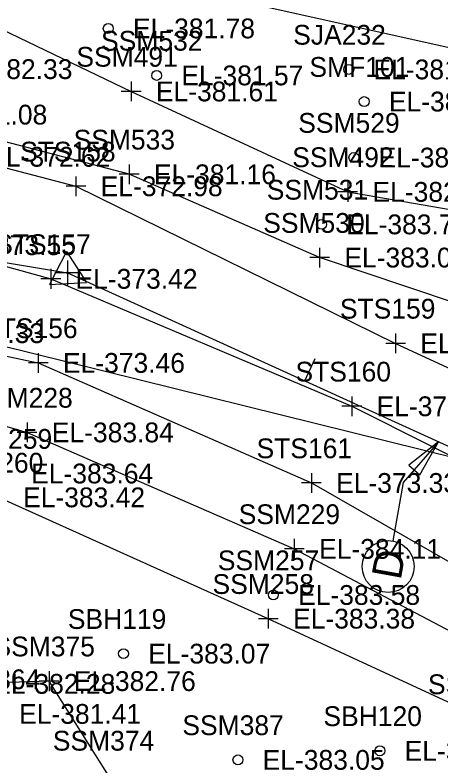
# Model space of a CAD drawing. Extents: x 1189978 to 1314812, y 571533 to 629339.
# Drawn here: x 1217672.6 to 1217758.6, y 621600.5 to 621752.1 of the extents above; entities that cross this region are included whole.
import ezdxf

# ---------------------------------------------------------------- set-up
doc = ezdxf.new("R2010")
doc.units = 0
for name, color, linetype in [('SURVEY - DRAINAGE - Bridge Hydraulic Data - Points - Elevations', 7, 'Continuous'), ('SURVEY - DRAINAGE - Bridge Hydraulic Data - Points - Numbers', 7, 'Continuous'), ('SURVEY - DRAINAGE - Bridge Hydraulic Data with Text', 7, 'Continuous'), ('SURVEY - DRAINAGE - Natural Features', 7, 'Continuous'), ('SURVEY - DRAINAGE - Natural Features - Points - Elevations', 7, 'Continuous'), ('SURVEY - DRAINAGE - Natural Features - Points - Locators', 7, 'Continuous'), ('SURVEY - DRAINAGE - Natural Features - Points - Numbers', 7, 'Continuous'), ('SURVEY - DTM - Breaklines', 7, 'Continuous'), ('SURVEY - DTM - Breaklines - Points - Elevations', 7, 'Continuous'), ('SURVEY - DTM - Breaklines - Points - Locators', 7, 'Continuous'), ('SURVEY - DTM - Breaklines - Points - Numbers', 7, 'Continuous'), ('SURVEY - DTM - Spot Points - Elevations', 7, 'Continuous'), ('SURVEY - DTM - Spot Points - Locators', 7, 'Continuous'), ('SURVEY - DTM - Spot Points - Point Numbers', 7, 'Continuous'), ('SURVEY - PROPERTY - Property Lines', 7, 'Continuous'), ('SURVEY - UTILITIES - Electric (Overhead) with Text', 7, 'Continuous'), ('SURVEY - VEGETATION - Features - Points - Elevations', 7, 'Continuous'), ('SURVEY - VEGETATION - Features - Points - Locators', 7, 'Continuous'), ('SURVEY - VEGETATION - Features - Points - Numbers', 7, 'Continuous'), ('SURVEY - VEGETATION - Features with Text', 7, 'Continuous')]:
    doc.layers.add(name, color=color, linetype=linetype)

msp = doc.modelspace()

# ---------------------------------------------------------------- linework, layer by layer
at = {"layer": 'SURVEY - DRAINAGE - Bridge Hydraulic Data with Text'}
for p, q in [((1217239.61, 621772.71), (1217683.24, 621699.96)), ((1217695.75, 621721.86), (1217695.75, 621717.86)), ((1217684.98, 621719.44), (1217684.98, 621715.44)), ((1217697.75, 621719.86), (1217693.75, 621719.86)), ((1217686.98, 621717.44), (1217682.98, 621717.44)), ((1217683.05, 621704.28), (1217679.62, 621697.62)), ((1217683.05, 621704.28), (1217687.11, 621697.97)), ((1217734.28, 621705.03), (1217734.28, 621701.03)), ((1217736.28, 621703.03), (1217732.28, 621703.03)), ((1217683.24, 621699.96), (1217833.45, 621631.61)), ((1217679.62, 621697.62), (1217687.11, 621697.97)), ((1217679.62, 621697.62), (1217679.62, 621697.62)), ((1217749.64, 621687.69), (1217749.64, 621683.69)), ((1217751.64, 621685.69), (1217747.64, 621685.69)), ((1217677.35, 621683.74), (1217677.35, 621679.74)), ((1217731.31, 621678.09), (1217733.38, 621682.64)), ((1217679.35, 621681.74), (1217675.35, 621681.74)), ((1217675.1, 621669.69), (1217675.1, 621665.69)), ((1217677.1, 621667.69), (1217673.1, 621667.69)), ((1217732.6, 621659.47), (1217732.6, 621655.47)), ((1217734.6, 621657.47), (1217730.6, 621657.47)), ((1217729.16, 621646.15), (1217729.16, 621642.15)), ((1217731.16, 621644.15), (1217727.16, 621644.15))]:
    msp.add_line(p, q, dxfattribs=at)
for points in [[(1218177.81, 621607.25), (1218129.68, 621607.94), (1218084.5, 621619.05), (1218041.85, 621635.98), (1217998.55, 621646.05), (1217944.83, 621653.95), (1217902.94, 621672.8), (1217868.31, 621666.58), (1217821.68, 621674.91), (1217770.6, 621690.87), (1217734.28, 621703.03), (1217695.75, 621719.86), (1217649.5, 621731.92), (1217634.51, 621740.79)], [(1217617.29, 621724.56), (1217662.25, 621723.4), (1217684.98, 621717.44), (1217749.64, 621685.69), (1217802.53, 621661.24), (1217862.77, 621647.59), (1217899, 621644.86), (1217946.41, 621642.73), (1218009.02, 621634.61), (1218052.76, 621621.13), (1218110.22, 621603.7), (1218174.4, 621597.4), (1218192.46, 621583.43)], [(1217608.75, 621696.58), (1217648.86, 621687.75), (1217677.35, 621681.74), (1217732.6, 621657.47), (1217781.29, 621629.61), (1217836.19, 621612.25), (1217873.97, 621607.18), (1217947.65, 621606.21), (1218006.33, 621594.8), (1218055.31, 621583.64), (1218102.03, 621575.33), (1218143.8, 621568.44), (1218175.72, 621558.82)], [(1217620.87, 621681.67), (1217622.2, 621682.46), (1217642.62, 621677.25), (1217675.1, 621667.69), (1217729.16, 621644.15), (1217773.26, 621620.9), (1217815.41, 621607.07), (1217868.64, 621590.01), (1217924.4, 621592.51), (1217974.68, 621583.83), (1218029.18, 621580.33), (1218078.58, 621559.01), (1218129.76, 621551.77), (1218165.8, 621544.45)], [(1217758.35, 621665.79), (1217751.21, 621657.55), (1217749.08, 621645.75)]]:
    msp.add_lwpolyline(points, dxfattribs=at)
msp.add_lwpolyline([(1217754.57, 621659.14), (1217758.35, 621665.79), (1217752.3, 621661.1)], close=True, dxfattribs=at)
for centre, radius in [((1217683.24, 621699.96), 0.181), ((1217683.24, 621699.96), 0.181), ((1217748.14, 621640.58), 5.25)]:
    msp.add_circle(centre, radius, dxfattribs=at)
at = {"layer": 'SURVEY - DRAINAGE - Natural Features'}
for p, q in [((1217683.24, 621702.46), (1217683.24, 621697.46)), ((1217685.74, 621699.96), (1217680.74, 621699.96))]:
    msp.add_line(p, q, dxfattribs=at)
msp.add_lwpolyline([(1217597.92, 621711.33), (1217604.68, 621710.65), (1217655.29, 621705.53), (1217679.89, 621698.73), (1217740.8, 621672.97), (1217788.76, 621648.92), (1217842.88, 621634.67), (1217893, 621624.41), (1217946.99, 621626.51), (1218003.43, 621612.97), (1218049.35, 621603.62), (1218106.32, 621591.17), (1218155.43, 621579.99), (1218184.56, 621577.09)], dxfattribs=at)
at = {"layer": 'SURVEY - DRAINAGE - Natural Features - Points - Locators'}
for p, q in [((1217679.89, 621700.73), (1217679.89, 621696.73)), ((1217681.89, 621698.73), (1217677.89, 621698.73)), ((1217740.8, 621674.97), (1217740.8, 621670.97)), ((1217742.8, 621672.97), (1217738.8, 621672.97))]:
    msp.add_line(p, q, dxfattribs=at)
at = {"layer": 'SURVEY - DTM - Breaklines'}
msp.add_lwpolyline([(1217652.9, 621587.7), (1217651.43, 621582.83), (1217643.26, 621546.04), (1217642.15, 621538.34), (1217648.55, 621531.36), (1217656.64, 621530.3), (1217674, 621546.86), (1217683.49, 621555.46), (1217690.06, 621576.59), (1217691.54, 621598.37), (1217679.54, 621617.42), (1217663.26, 621616.86), (1217652.9, 621587.7)], dxfattribs=at)
at = {"layer": 'SURVEY - DTM - Breaklines - Points - Locators'}
for p, q in [((1217679.54, 621619.42), (1217679.54, 621615.42)), ((1217681.54, 621617.42), (1217677.54, 621617.42))]:
    msp.add_line(p, q, dxfattribs=at)
at = {"layer": 'SURVEY - DTM - Spot Points - Locators'}
for centre in [(1217691.52, 621749.35), (1217740.17, 621741.06), (1217701.3, 621739.85), (1217743.29, 621734.56), (1217741.21, 621723.25), (1217734.66, 621709.74), (1217724.92, 621634.83), (1217694.6, 621622.97), (1217746.47, 621603.33), (1217717.75, 621601.5)]:
    msp.add_circle(centre, 1, dxfattribs=at)
at = {"layer": 'SURVEY - PROPERTY - Property Lines'}
msp.add_line((1217606.4, 621700.95), (1218832.82, 621397.44), dxfattribs=at)
at = {"layer": 'SURVEY - UTILITIES - Electric (Overhead) with Text'}
msp.add_lwpolyline([(1217626.83, 621775.19), (1217996.18, 621693.2), (1218367.52, 621610.95)], dxfattribs=at)
at = {"layer": 'SURVEY - VEGETATION - Features - Points - Locators'}
for p, q in [((1217696.15, 621738.61), (1217696.15, 621734.61)), ((1217698.15, 621736.61), (1217694.15, 621736.61)), ((1217739.97, 621718.31), (1217739.97, 621714.31)), ((1217741.97, 621716.31), (1217737.97, 621716.31)), ((1217723.9, 621632.04), (1217723.9, 621628.04)), ((1217725.9, 621630.04), (1217721.9, 621630.04))]:
    msp.add_line(p, q, dxfattribs=at)
at = {"layer": 'SURVEY - VEGETATION - Features with Text'}
for points in [[(1217635.22, 621677.15), (1217638.44, 621739.02), (1217645.2, 621755.16), (1217657.66, 621755.11), (1217696.15, 621736.61), (1217739.97, 621716.31), (1217783.32, 621708.86), (1217822.96, 621695.3), (1217862.84, 621685.05), (1217908.72, 621679.47), (1217951.79, 621669.62), (1217991.8, 621657.05), (1218033.03, 621649.12), (1218078.72, 621641.96), (1218126.57, 621635.34), (1218178.05, 621621.05)], [(1218164.35, 621532.61), (1218126.36, 621537.58), (1218076.43, 621544.76), (1218024.24, 621555.32), (1217973.55, 621564.98), (1217919.77, 621572.71), (1217865.16, 621580.88), (1217811.45, 621595.34), (1217767.54, 621609.78), (1217723.9, 621630.04), (1217669.28, 621654.56), (1217636.96, 621664.75), (1217635.22, 621677.15)]]:
    msp.add_lwpolyline(points, dxfattribs=at)

# ---------------------------------------------------------------- texts
at = {"layer": 'SURVEY - DRAINAGE - Bridge Hydraulic Data - Points - Elevations'}
for s, p in [('EL-381.08', (1217654.5, 621729.92)), ('EL-372.62', (1217667.25, 621721.4)), ('EL-381.16', (1217700.75, 621717.86)), ('EL-372.98', (1217689.98, 621715.44)), ('EL-383.09', (1217739.28, 621701.03)), ('EL-373.33', (1217653.86, 621685.75)), ('EL-373.69', (1217754.64, 621683.69)), ('EL-373.46', (1217682.35, 621679.74)), ('EL-383.84', (1217680.1, 621665.69)), ('EL-373.33', (1217737.6, 621655.47)), ('EL-384.11', (1217734.16, 621642.15))]:
    msp.add_text(s, height=4, dxfattribs=at).set_placement(p)
at = {"layer": 'SURVEY - DRAINAGE - Bridge Hydraulic Data - Points - Numbers'}
for s, p in [('SSM533', (1217684.51, 621724.86)), ('STS158', (1217673.69, 621722.44)), ('SSM530', (1217722.87, 621708.03)), ('STS159', (1217738.38, 621690.69)), ('STS156', (1217666, 621686.74)), ('SSM228', (1217663.82, 621672.69)), ('STS161', (1217721.52, 621662.47)), ('SSM229', (1217717.9, 621649.15))]:
    msp.add_text(s, height=4, dxfattribs=at).set_placement(p)
at = {"layer": 'SURVEY - DRAINAGE - Bridge Hydraulic Data with Text'}
msp.add_text('D', height=6, rotation=79.7338, dxfattribs=at).set_placement((1217750.67, 621637.7))
at = {"layer": 'SURVEY - DRAINAGE - Natural Features - Points - Elevations'}
for s, p in [('EL-373.55', (1217660.29, 621703.53)), ('EL-373.42', (1217684.89, 621696.73)), ('EL-373.41', (1217745.8, 621670.97))]:
    msp.add_text(s, height=4, dxfattribs=at).set_placement(p)
at = {"layer": 'SURVEY - DRAINAGE - Natural Features - Points - Numbers'}
for s, p in [('STS157', (1217668.65, 621703.73)), ('STS160', (1217729.39, 621677.97))]:
    msp.add_text(s, height=4, dxfattribs=at).set_placement(p)
at = {"layer": 'SURVEY - DTM - Breaklines - Points - Elevations'}
for s, p in [('EL-382.28', (1217668.26, 621614.86)), ('EL-382.76', (1217684.54, 621615.42))]:
    msp.add_text(s, height=4, dxfattribs=at).set_placement(p)
at = {"layer": 'SURVEY - DTM - Breaklines - Points - Numbers'}
for s, p in [('SSM375', (1217668.3, 621622.42)), ('SSM374', (1217680.3, 621603.37))]:
    msp.add_text(s, height=4, dxfattribs=at).set_placement(p)
at = {"layer": 'SURVEY - DTM - Spot Points - Elevations'}
for s, p in [('EL-381.78', (1217696.52, 621747.35)), ('EL-382.33', (1217659.59, 621739.12)), ('EL-381.57', (1217706.3, 621737.85)), ('EL-381.76', (1217745.17, 621739.06)), ('EL-381.88', (1217748.29, 621732.56)), ('EL-382.30', (1217746.21, 621721.25)), ('EL-383.74', (1217739.66, 621707.74)), ('EL-383.64', (1217675.92, 621657.38)), ('EL-383.58', (1217729.92, 621632.83)), ('EL-383.07', (1217699.6, 621620.97)), ('EL-381.41', (1217673.48, 621608.79)), ('EL-383.31', (1217751.47, 621601.33)), ('EL-383.05', (1217722.75, 621599.5))]:
    msp.add_text(s, height=4, dxfattribs=at).set_placement(p)
at = {"layer": 'SURVEY - DTM - Spot Points - Point Numbers'}
for s, p in [('SJA232', (1217728.93, 621746.06)), ('SSM532', (1217690.06, 621744.85)), ('SMF101', (1217732.21, 621739.56)), ('SSM529', (1217729.95, 621728.25)), ('SSM531', (1217723.58, 621714.74)), ('SSM259', (1217659.66, 621664.38)), ('SSM257', (1217713.68, 621639.83)), ('SBH119', (1217683.34, 621627.97)), ('SSM364', (1217657.24, 621615.79)), ('SBH120', (1217735.05, 621608.33)), ('SSM387', (1217706.51, 621606.5))]:
    msp.add_text(s, height=4, dxfattribs=at).set_placement(p)
at = {"layer": 'SURVEY - VEGETATION - Features - Points - Elevations'}
for s, p in [('EL-381.61', (1217701.15, 621734.61)), ('EL-382.75', (1217744.97, 621714.31)), ('EL-383.42', (1217674.28, 621652.56)), ('EL-383.38', (1217728.9, 621628.04))]:
    msp.add_text(s, height=4, dxfattribs=at).set_placement(p)
at = {"layer": 'SURVEY - VEGETATION - Features - Points - Numbers'}
for s, p in [('SSM491', (1217685.07, 621741.61)), ('SSM492', (1217728.73, 621721.31)), ('SSM260', (1217657.87, 621659.56)), ('SSM258', (1217712.61, 621635.04)), ('SSM256', (1217756.19, 621614.78))]:
    msp.add_text(s, height=4, dxfattribs=at).set_placement(p)

doc.saveas('drawing.dxf')
